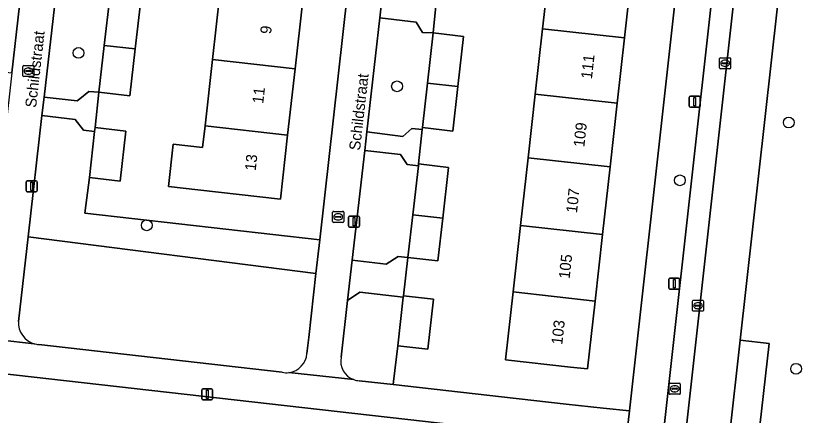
# Model space of a CAD drawing. Extents: x 161928 to 163071, y 386474 to 387428.
# Drawn here: x 162257.2 to 162328.8, y 387200.6 to 387236.8 of the extents above; entities that cross this region are included whole.
import ezdxf

# ---------------------------------------------------------------- set-up
doc = ezdxf.new("R2010")
doc.units = 0
for name, color, linetype in [('IMGEO_Berm_groen', 7, 'Continuous'), ('IMGEO_Boom', 7, 'Continuous'), ('IMGEO_Brandkraan', 7, 'Continuous'), ('IMGEO_Erf', 7, 'Continuous'), ('IMGEO_Groenvoorziening', 7, 'Continuous'), ('IMGEO_Kolk', 7, 'Continuous'), ('IMGEO_Lichtmast', 7, 'Continuous'), ('IMGEO_Openbare_ruimte_label', 7, 'Continuous'), ('IMGEO_Pand', 7, 'Continuous'), ('IMGEO_Pand_nummerreeks', 7, 'Continuous'), ('IMGEO_Parkeervlak_open', 7, 'Continuous'), ('IMGEO_Rijbaan_lokaal_open', 7, 'Continuous'), ('IMGEO_Rioolput', 7, 'Continuous'), ('IMGEO_Voetpad_open', 7, 'Continuous')]:
    doc.layers.add(name, color=color, linetype=linetype)

msp = doc.modelspace()

# ---------------------------------------------------------------- linework, layer by layer
at = {"layer": 'IMGEO_Berm_groen'}
msp.add_lwpolyline([(162328.957, 387261.15), (162328.575, 387257.733), (162322.961, 387207.382), (162325.571, 387207.091), (162323.545, 387189.2), (162320.968, 387189.478), (162316.222, 387146.882), (162320.587, 387146.404), (162327.389, 387145.669), (162329.167, 387161.695), (162326.579, 387161.986), (162328.574, 387179.838), (162331.156, 387179.573), (162335.944, 387222.428)], dxfattribs=at)
at = {"layer": 'IMGEO_Boom'}
for centre in [(162262.886, 387233.442), (162291.804, 387230.413), (162327.361, 387227.128), (162317.479, 387221.881), (162269.08, 387217.805), (162328.026, 387204.788)]:
    msp.add_circle(centre, 0.489, dxfattribs=at)
at = {"layer": 'IMGEO_Brandkraan'}
for p, q in [((162257.841, 387231.373), (162257.841, 387232.225)), ((162257.916, 387232.299), (162258.768, 387232.299)), ((162258.842, 387232.225), (162258.842, 387231.373)), ((162258.1, 387231.793), (162258.1, 387231.805)), ((162258.538, 387231.756), (162258.14, 387231.756)), ((162258.143, 387231.842), (162258.541, 387231.842)), ((162258.352, 387231.519), (162258.327, 387231.519)), ((162258.329, 387232.079), (162258.354, 387232.079)), ((162258.584, 387231.805), (162258.584, 387231.793)), ((162258.768, 387231.299), (162257.916, 387231.299)), ((162285.959, 387218.145), (162285.959, 387218.997)), ((162286.034, 387219.071), (162286.886, 387219.071)), ((162286.218, 387218.565), (162286.218, 387218.577)), ((162286.261, 387218.614), (162286.659, 387218.614)), ((162286.447, 387218.851), (162286.472, 387218.851)), ((162286.702, 387218.577), (162286.702, 387218.565)), ((162286.96, 387218.997), (162286.96, 387218.145)), ((162286.886, 387218.071), (162286.034, 387218.071)), ((162286.656, 387218.528), (162286.258, 387218.528)), ((162286.47, 387218.291), (162286.445, 387218.291))]:
    msp.add_line(p, q, dxfattribs=at)
for points in [[(162257.841, 387231.373), (162257.841, 387232.225)], [(162257.916, 387232.299), (162258.768, 387232.299)], [(162258.842, 387232.225), (162258.842, 387231.373)], [(162258.768, 387231.299), (162257.916, 387231.299)], [(162285.959, 387218.145), (162285.959, 387218.997)], [(162286.034, 387219.071), (162286.886, 387219.071)], [(162286.96, 387218.997), (162286.96, 387218.145)], [(162286.886, 387218.071), (162286.034, 387218.071)]]:
    msp.add_lwpolyline(points, dxfattribs=at)
for centre, radius, start, end in [((162257.918, 387232.223), 0.0765, 91.55205, 178.44795), ((162257.918, 387232.223), 0.0765, 91.55205, 178.44795), ((162258.766, 387232.223), 0.0765, 1.55205, 88.44795), ((162258.766, 387232.223), 0.0765, 1.55205, 88.44795), ((162258.14, 387231.802), 0.0403, 85.87752, 175.75265), ((162258.137, 387231.792), 0.0366, 178.93798, 274.71019), ((162258.541, 387231.799), 0.043, 264.86636, 352.45326), ((162258.545, 387231.804), 0.0386, 1.73085, 96.63898), ((162257.918, 387231.375), 0.0765, 181.55205, 268.44795), ((162257.918, 387231.375), 0.0765, 181.55205, 268.44795), ((162258.766, 387231.375), 0.0765, 271.55205, 358.44795), ((162258.766, 387231.375), 0.0765, 271.55205, 358.44795), ((162286.036, 387218.995), 0.0765, 91.55205, 178.44795), ((162286.036, 387218.995), 0.0765, 91.55205, 178.44795), ((162286.258, 387218.574), 0.0403, 85.87752, 175.75265), ((162286.255, 387218.564), 0.0366, 178.93798, 274.71019), ((162286.659, 387218.571), 0.043, 264.86636, 352.45326), ((162286.663, 387218.576), 0.0386, 1.73085, 96.63898), ((162286.884, 387218.995), 0.0765, 1.55205, 88.44795), ((162286.884, 387218.995), 0.0765, 1.55205, 88.44795), ((162286.036, 387218.147), 0.0765, 181.55205, 268.44795), ((162286.036, 387218.147), 0.0765, 181.55205, 268.44795), ((162286.884, 387218.147), 0.0765, 271.55205, 358.44795), ((162286.884, 387218.147), 0.0765, 271.55205, 358.44795)]:
    msp.add_arc(centre, radius, start, end, dxfattribs=at)
for centre, major_axis, ratio, start_param, end_param in [((162258.328, 387231.799), (-0.387, 0.002), 0.722429, 4.712389, 7.853982), ((162258.353, 387231.799), (-0.39, 0.002), 0.717154, 1.570796, 4.712389), ((162286.446, 387218.571), (-0.387, 0.002), 0.722429, 4.712389, 7.853982), ((162286.471, 387218.571), (-0.39, 0.002), 0.717154, 1.570796, 4.712389)]:
    msp.add_ellipse(centre, major_axis=major_axis, ratio=ratio, start_param=start_param, end_param=end_param, dxfattribs=at)
at = {"layer": 'IMGEO_Erf'}
for points in [[(162258.754, 387268.084), (162239.612, 387270.217), (162239.374, 387268.098), (162239.214, 387266.677), (162239.137, 387265.685), (162241.824, 387265.378), (162241.307, 387260.85), (162240.843, 387256.785), (162238.156, 387257.092), (162238.131, 387256.89), (162237.726, 387253.662), (162240.421, 387253.355), (162240.038, 387250), (162239.925, 387249.008), (162239.444, 387244.799), (162236.749, 387245.106), (162236.398, 387241.639), (162239.081, 387241.332), (162238.585, 387236.981), (162235.901, 387237.287), (162235.523, 387234.086), (162256.828, 387231.631), (162258.93, 387250), (162260.721, 387265.647)], [(162295.428, 387238.645), (162295.09, 387235.251), (162297.838, 387234.938), (162297.318, 387230.383), (162296.859, 387226.359), (162294.111, 387226.673), (162294.091, 387226.484), (162293.764, 387223.366), (162296.481, 387223.056), (162295.955, 387218.449), (162295.513, 387214.571), (162292.796, 387214.882), (162292.381, 387211.41), (162295.11, 387211.098), (162294.593, 387206.567), (162291.864, 387206.878), (162291.487, 387203.642), (162291.454, 387203.356), (162301.279, 387202.242), (162307.165, 387201.575), (162310.527, 387201.22), (162312.909, 387200.984), (162319.355, 387258.927)], [(162268.542, 387238.191), (162268.041, 387233.805), (162267.555, 387229.547), (162264.731, 387229.869), (162264.39, 387226.671), (162267.184, 387226.352), (162266.666, 387221.808), (162263.871, 387222.127), (162263.474, 387218.904), (162284.783, 387216.487), (162288.56, 387250)]]:
    msp.add_lwpolyline(points, dxfattribs=at)
for points in [[(162276.391, 387244.814), (162276.974, 387250), (162277.045, 387250.635), (162277.735, 387256.769), (162278.416, 387262.834), (162285.918, 387261.991), (162285.237, 387255.926), (162284.571, 387250), (162284.548, 387249.792), (162283.894, 387243.971), (162283.219, 387237.962), (162282.547, 387231.988), (162281.874, 387225.993), (162281.22, 387220.174), (162273.718, 387221.017), (162271.055, 387221.316), (162271.488, 387225.164), (162274.15, 387224.865), (162274.372, 387226.836), (162275.045, 387232.831), (162275.716, 387238.805)], [(162303.703, 387223.929), (162304.348, 387229.702), (162305.011, 387235.628), (162305.688, 387241.686), (162306.357, 387247.675), (162306.617, 387250), (162307.031, 387253.705), (162307.685, 387259.559), (162315.121, 387258.728), (162314.467, 387252.874), (162314.146, 387250), (162313.793, 387246.844), (162313.124, 387240.855), (162312.447, 387234.797), (162311.785, 387228.871), (162311.14, 387223.098), (162310.453, 387216.958), (162309.779, 387210.927), (162309.092, 387204.775), (162307.542, 387204.948), (162301.655, 387205.606), (162302.343, 387211.758), (162303.017, 387217.789)]]:
    msp.add_lwpolyline(points, close=True, dxfattribs=at)
at = {"layer": 'IMGEO_Groenvoorziening'}
for points in [[(162265.718, 387238.513), (162264.684, 387238.631), (162264.765, 387239.348), (162260.939, 387239.784), (162259.758, 387229.427), (162262.763, 387229.084), (162263.004, 387229.282), (162263.826, 387229.956), (162264.731, 387229.869), (162265.217, 387234.123)], [(162295.09, 387235.251), (162294.1, 387235.292), (162293.536, 387236.236), (162290.251, 387236.62), (162289.069, 387226.292), (162292.316, 387225.869), (162293.134, 387226.584), (162294.091, 387226.484), (162294.111, 387226.673), (162294.569, 387230.69)], [(162284.783, 387216.487), (162263.474, 387218.904), (162263.871, 387222.127), (162264.349, 387226.309), (162263.352, 387226.423), (162262.572, 387227.416), (162259.568, 387227.759), (162258.312, 387216.749), (162284.432, 387213.428)], [(162293.746, 387223.205), (162292.729, 387223.321), (162292.117, 387224.215), (162288.874, 387224.582), (162287.735, 387214.627), (162290.815, 387214.275), (162291.902, 387214.985), (162292.796, 387214.882), (162293.238, 387218.753)]]:
    msp.add_lwpolyline(points, close=True, dxfattribs=at)
for points in [[(162284.432, 387213.428), (162258.312, 387216.749), (162257.438, 387209.092)], [(162283.621, 387206.18), (162283.783, 387207.616), (162284.432, 387213.428)], [(162292.366, 387211.279), (162288.411, 387211.732), (162287.319, 387210.99), (162286.729, 387205.838)], [(162288.366, 387203.706), (162291.454, 387203.356), (162291.487, 387203.642), (162291.864, 387206.878), (162292.366, 387211.279)], [(162259.274, 387206.992), (162281.376, 387204.468)], [(162251.099, 387157.586), (162302.694, 387151.969), (162304.632, 387168.961), (162306.717, 387187.238), (162305.131, 387187.402), (162306.399, 387198.655), (162247.872, 387205.274)]]:
    msp.add_lwpolyline(points, dxfattribs=at)
for centre, radius, start, end in [((162259.408, 387208.962), 1.974, 176.2161, 254.13478), ((162259.412, 387208.979), 1.992, 254.14308, 266.01812), ((162281.749, 387206.307), 1.877, 276.92898, 356.11975), ((162288.455, 387205.469), 1.765, 167.92473, 250.71857), ((162281.75, 387206.314), 1.884, 258.54952, 276.86162), ((162288.461, 387205.497), 1.794, 250.82371, 266.95819)]:
    msp.add_arc(centre, radius, start, end, dxfattribs=at)
at = {"layer": 'IMGEO_Kolk'}
for p, q in [((162321.087, 387232.076), (162321.087, 387232.928)), ((162321.162, 387233.002), (162322.014, 387233.002)), ((162322.088, 387232.928), (162322.088, 387232.076)), ((162321.346, 387232.496), (162321.346, 387232.508)), ((162321.784, 387232.459), (162321.386, 387232.459)), ((162321.389, 387232.545), (162321.787, 387232.545)), ((162321.598, 387232.222), (162321.573, 387232.222)), ((162321.575, 387232.782), (162321.6, 387232.782)), ((162321.83, 387232.508), (162321.83, 387232.496)), ((162322.014, 387232.002), (162321.162, 387232.002)), ((162318.62, 387210.085), (162318.62, 387210.937)), ((162318.695, 387211.011), (162319.547, 387211.011)), ((162319.108, 387210.791), (162319.133, 387210.791)), ((162319.621, 387210.937), (162319.621, 387210.085)), ((162319.547, 387210.011), (162318.695, 387210.011)), ((162318.879, 387210.505), (162318.879, 387210.517)), ((162319.317, 387210.468), (162318.919, 387210.468)), ((162318.922, 387210.554), (162319.32, 387210.554)), ((162319.131, 387210.231), (162319.106, 387210.231)), ((162319.363, 387210.517), (162319.363, 387210.505))]:
    msp.add_line(p, q, dxfattribs=at)
for points in [[(162321.087, 387232.076), (162321.087, 387232.928)], [(162321.162, 387233.002), (162322.014, 387233.002)], [(162322.088, 387232.928), (162322.088, 387232.076)], [(162322.014, 387232.002), (162321.162, 387232.002)], [(162318.62, 387210.085), (162318.62, 387210.937)], [(162318.695, 387211.011), (162319.547, 387211.011)], [(162319.621, 387210.937), (162319.621, 387210.085)], [(162319.547, 387210.011), (162318.695, 387210.011)]]:
    msp.add_lwpolyline(points, dxfattribs=at)
for centre, radius, start, end in [((162321.164, 387232.926), 0.0765, 91.55205, 178.44795), ((162321.164, 387232.926), 0.0765, 91.55205, 178.44795), ((162322.012, 387232.926), 0.0765, 1.55205, 88.44795), ((162322.012, 387232.926), 0.0765, 1.55205, 88.44795), ((162321.386, 387232.505), 0.0403, 85.87752, 175.75265), ((162321.383, 387232.495), 0.0366, 178.93798, 274.71019), ((162321.787, 387232.502), 0.043, 264.86636, 352.45326), ((162321.791, 387232.507), 0.0386, 1.73085, 96.63898), ((162321.164, 387232.078), 0.0765, 181.55205, 268.44795), ((162321.164, 387232.078), 0.0765, 181.55205, 268.44795), ((162322.012, 387232.078), 0.0765, 271.55205, 358.44795), ((162322.012, 387232.078), 0.0765, 271.55205, 358.44795), ((162318.697, 387210.935), 0.0765, 91.55205, 178.44795), ((162318.697, 387210.935), 0.0765, 91.55205, 178.44795), ((162319.545, 387210.935), 0.0765, 1.55205, 88.44795), ((162319.545, 387210.935), 0.0765, 1.55205, 88.44795), ((162318.697, 387210.087), 0.0765, 181.55205, 268.44795), ((162318.697, 387210.087), 0.0765, 181.55205, 268.44795), ((162318.919, 387210.514), 0.0403, 85.87752, 175.75265), ((162318.916, 387210.504), 0.0366, 178.93798, 274.71019), ((162319.32, 387210.511), 0.043, 264.86636, 352.45326), ((162319.324, 387210.516), 0.0386, 1.73085, 96.63898), ((162319.545, 387210.087), 0.0765, 271.55205, 358.44795), ((162319.545, 387210.087), 0.0765, 271.55205, 358.44795)]:
    msp.add_arc(centre, radius, start, end, dxfattribs=at)
for centre, major_axis, ratio, start_param, end_param in [((162321.574, 387232.502), (-0.387, 0.002), 0.722429, 4.712389, 7.853982), ((162321.599, 387232.502), (-0.39, 0.002), 0.717154, 1.570796, 4.712389), ((162319.107, 387210.511), (-0.387, 0.002), 0.722429, 4.712389, 7.853982), ((162319.132, 387210.511), (-0.39, 0.002), 0.717154, 1.570796, 4.712389)]:
    msp.add_ellipse(centre, major_axis=major_axis, ratio=ratio, start_param=start_param, end_param=end_param, dxfattribs=at)
at = {"layer": 'IMGEO_Lichtmast'}
for p, q in [((162318.33, 387228.613), (162318.33, 387229.413)), ((162318.33, 387229.413), (162318.33, 387228.613)), ((162318.43, 387229.513), (162319.22, 387229.513)), ((162319.22, 387229.513), (162318.43, 387229.513)), ((162319.32, 387229.413), (162319.32, 387228.613)), ((162319.32, 387228.613), (162319.32, 387229.413)), ((162319.22, 387228.513), (162318.43, 387228.513)), ((162318.43, 387228.513), (162319.22, 387228.513)), ((162258.137, 387220.951), (162258.137, 387221.751)), ((162258.137, 387221.751), (162258.137, 387220.951)), ((162258.237, 387221.851), (162259.027, 387221.851)), ((162259.027, 387221.851), (162258.237, 387221.851)), ((162259.127, 387221.751), (162259.127, 387220.951)), ((162259.127, 387220.951), (162259.127, 387221.751)), ((162259.027, 387220.851), (162258.237, 387220.851)), ((162258.237, 387220.851), (162259.027, 387220.851)), ((162287.497, 387218.642), (162288.287, 387218.642)), ((162288.287, 387218.642), (162287.497, 387218.642)), ((162287.397, 387217.742), (162287.397, 387218.542)), ((162287.397, 387218.542), (162287.397, 387217.742)), ((162288.387, 387218.542), (162288.387, 387217.742)), ((162288.387, 387217.742), (162288.387, 387218.542)), ((162288.287, 387217.642), (162287.497, 387217.642)), ((162287.497, 387217.642), (162288.287, 387217.642)), ((162316.468, 387212.115), (162316.468, 387212.915)), ((162316.468, 387212.915), (162316.468, 387212.115)), ((162316.568, 387213.015), (162317.358, 387213.015)), ((162317.358, 387213.015), (162316.568, 387213.015)), ((162317.458, 387212.915), (162317.458, 387212.115)), ((162317.458, 387212.115), (162317.458, 387212.915)), ((162317.358, 387212.015), (162316.568, 387212.015)), ((162316.568, 387212.015), (162317.358, 387212.015)), ((162274.073, 387202.075), (162274.073, 387202.875)), ((162274.073, 387202.875), (162274.073, 387202.075)), ((162274.173, 387202.975), (162274.963, 387202.975)), ((162274.963, 387202.975), (162274.173, 387202.975)), ((162275.063, 387202.875), (162275.063, 387202.075)), ((162275.063, 387202.075), (162275.063, 387202.875)), ((162274.963, 387201.975), (162274.173, 387201.975)), ((162274.173, 387201.975), (162274.963, 387201.975))]:
    msp.add_line(p, q, dxfattribs=at)
for points in [[(162318.75, 387229.388), (162318.9, 387229.388), (162318.9, 387228.638), (162318.75, 387228.638), (162318.75, 387229.388)], [(162258.557, 387221.726), (162258.707, 387221.726), (162258.707, 387220.976), (162258.557, 387220.976), (162258.557, 387221.726)], [(162287.817, 387218.517), (162287.967, 387218.517), (162287.967, 387217.767), (162287.817, 387217.767), (162287.817, 387218.517)], [(162316.888, 387212.89), (162317.038, 387212.89), (162317.038, 387212.14), (162316.888, 387212.14), (162316.888, 387212.89)], [(162274.493, 387202.85), (162274.643, 387202.85), (162274.643, 387202.1), (162274.493, 387202.1), (162274.493, 387202.85)]]:
    msp.add_lwpolyline(points, dxfattribs=at)
for centre, start, end in [((162318.43, 387229.413), 90, 180), ((162318.43, 387229.413), 90, 180), ((162319.22, 387229.413), 0, 90), ((162319.22, 387229.413), 360, 90), ((162318.43, 387228.613), 180, 270), ((162318.43, 387228.613), 180, 270), ((162319.22, 387228.613), 270, 0), ((162319.22, 387228.613), 270, 0), ((162258.237, 387221.751), 90, 180), ((162258.237, 387221.751), 90, 180), ((162259.027, 387221.751), 0, 90), ((162259.027, 387221.751), 360, 90), ((162258.237, 387220.951), 180, 270), ((162258.237, 387220.951), 180, 270), ((162259.027, 387220.951), 270, 0), ((162259.027, 387220.951), 270, 0), ((162287.497, 387218.542), 90, 180), ((162287.497, 387218.542), 90, 180), ((162288.287, 387218.542), 0, 90), ((162288.287, 387218.542), 360, 90), ((162287.497, 387217.742), 180, 270), ((162287.497, 387217.742), 180, 270), ((162288.287, 387217.742), 270, 0), ((162288.287, 387217.742), 270, 0), ((162316.568, 387212.915), 90, 180), ((162316.568, 387212.915), 90, 180), ((162317.358, 387212.915), 0, 90), ((162317.358, 387212.915), 360, 90), ((162316.568, 387212.115), 180, 270), ((162316.568, 387212.115), 180, 270), ((162317.358, 387212.115), 270, 0), ((162317.358, 387212.115), 270, 0), ((162274.173, 387202.875), 90, 180), ((162274.173, 387202.875), 90, 180), ((162274.963, 387202.875), 0, 90), ((162274.963, 387202.875), 360, 90), ((162274.173, 387202.075), 180, 270), ((162274.173, 387202.075), 180, 270), ((162274.963, 387202.075), 270, 0), ((162274.963, 387202.075), 270, 0)]:
    msp.add_arc(centre, 0.1, start, end, dxfattribs=at)
at = {"layer": 'IMGEO_Pand'}
for points in [[(162305.688, 387241.686), (162305.011, 387235.628), (162312.447, 387234.797), (162313.124, 387240.855)], [(162282.547, 387231.988), (162283.219, 387237.962), (162275.716, 387238.805), (162275.045, 387232.831)], [(162265.217, 387234.123), (162268.041, 387233.805), (162268.542, 387238.191), (162265.718, 387238.513)], [(162294.569, 387230.69), (162297.318, 387230.383), (162297.838, 387234.938), (162295.09, 387235.251)], [(162305.011, 387235.628), (162304.348, 387229.702), (162311.785, 387228.871), (162312.447, 387234.797)], [(162264.731, 387229.869), (162267.555, 387229.547), (162268.041, 387233.805), (162265.217, 387234.123)], [(162281.874, 387225.993), (162282.547, 387231.988), (162275.045, 387232.831), (162274.372, 387226.836)], [(162294.111, 387226.673), (162296.859, 387226.359), (162297.318, 387230.383), (162294.569, 387230.69)], [(162311.14, 387223.098), (162311.785, 387228.871), (162304.348, 387229.702), (162303.703, 387223.929)], [(162267.184, 387226.352), (162264.39, 387226.671), (162264.349, 387226.309), (162263.871, 387222.127), (162266.666, 387221.808)], [(162281.874, 387225.993), (162274.372, 387226.836), (162274.15, 387224.865), (162271.488, 387225.164), (162271.055, 387221.316), (162273.718, 387221.017), (162281.22, 387220.174)], [(162310.453, 387216.958), (162311.14, 387223.098), (162303.703, 387223.929), (162303.017, 387217.789)], [(162296.481, 387223.056), (162293.764, 387223.366), (162293.746, 387223.205), (162293.238, 387218.753), (162295.955, 387218.449)], [(162292.796, 387214.882), (162295.513, 387214.571), (162295.955, 387218.449), (162293.238, 387218.753)], [(162309.779, 387210.927), (162310.453, 387216.958), (162303.017, 387217.789), (162302.343, 387211.758)], [(162292.366, 387211.279), (162291.864, 387206.878), (162294.593, 387206.567), (162295.11, 387211.098), (162292.381, 387211.41)], [(162309.779, 387210.927), (162302.343, 387211.758), (162301.655, 387205.606), (162307.542, 387204.948), (162309.092, 387204.775)]]:
    msp.add_lwpolyline(points, close=True, dxfattribs=at)
at = {"layer": 'IMGEO_Parkeervlak_open'}
for points in [[(162314.527, 387167.729), (162324.485, 387257.3)], [(162322.385, 387256.373), (162312.674, 387169.139)]]:
    msp.add_lwpolyline(points, dxfattribs=at)
msp.add_lwpolyline([(162320.968, 387189.478), (162323.545, 387189.2), (162325.571, 387207.091), (162322.961, 387207.382)], close=True, dxfattribs=at)
at = {"layer": 'IMGEO_Rijbaan_lokaal_open'}
msp.add_lwpolyline([(162314.145, 387128.5), (162315.714, 387142.532), (162315.978, 387144.787), (162316.222, 387146.882), (162320.968, 387189.478), (162322.961, 387207.382), (162328.575, 387257.733), (162324.595, 387258.179), (162324.485, 387257.3), (162314.527, 387167.729), (162311.851, 387143.8), (162310.201, 387129.087), (162309.861, 387125.998), (162300.517, 387042.959), (162300.407, 387041.864)], dxfattribs=at)
at = {"layer": 'IMGEO_Rioolput'}
for p, q in [((162316.513, 387202.549), (162316.513, 387203.401)), ((162316.588, 387203.475), (162317.44, 387203.475)), ((162316.772, 387202.969), (162316.772, 387202.981)), ((162317.21, 387202.932), (162316.812, 387202.932)), ((162316.815, 387203.018), (162317.213, 387203.018)), ((162317.001, 387203.255), (162317.026, 387203.255)), ((162317.256, 387202.981), (162317.256, 387202.969)), ((162317.514, 387203.401), (162317.514, 387202.549)), ((162317.44, 387202.475), (162316.588, 387202.475)), ((162317.024, 387202.695), (162316.999, 387202.695))]:
    msp.add_line(p, q, dxfattribs=at)
for points in [[(162316.513, 387202.549), (162316.513, 387203.401)], [(162316.588, 387203.475), (162317.44, 387203.475)], [(162317.514, 387203.401), (162317.514, 387202.549)], [(162317.44, 387202.475), (162316.588, 387202.475)]]:
    msp.add_lwpolyline(points, dxfattribs=at)
for centre, radius, start, end in [((162316.59, 387203.399), 0.0765, 91.55205, 178.44795), ((162316.59, 387203.399), 0.0765, 91.55205, 178.44795), ((162316.812, 387202.978), 0.0403, 85.87752, 175.75265), ((162316.809, 387202.968), 0.0366, 178.93798, 274.71019), ((162317.213, 387202.975), 0.043, 264.86636, 352.45326), ((162317.217, 387202.98), 0.0386, 1.73085, 96.63898), ((162317.438, 387203.399), 0.0765, 1.55205, 88.44795), ((162317.438, 387203.399), 0.0765, 1.55205, 88.44795), ((162316.59, 387202.551), 0.0765, 181.55205, 268.44795), ((162316.59, 387202.551), 0.0765, 181.55205, 268.44795), ((162317.438, 387202.551), 0.0765, 271.55205, 358.44795), ((162317.438, 387202.551), 0.0765, 271.55205, 358.44795)]:
    msp.add_arc(centre, radius, start, end, dxfattribs=at)
for centre, major_axis, ratio, start_param, end_param in [((162317, 387202.975), (-0.387, 0.002), 0.722429, 4.712389, 7.853982), ((162317.025, 387202.975), (-0.39, 0.002), 0.717154, 1.570796, 4.712389)]:
    msp.add_ellipse(centre, major_axis=major_axis, ratio=ratio, start_param=start_param, end_param=end_param, dxfattribs=at)
at = {"layer": 'IMGEO_Voetpad_open'}
for points in [[(162259.568, 387227.759), (162259.758, 387229.427), (162260.939, 387239.784), (162261.124, 387241.404), (162262.284, 387251.597), (162262.481, 387253.324), (162263.561, 387262.881), (162263.688, 387264.004), (162263.897, 387265.849)], [(162260.721, 387265.647), (162258.93, 387250), (162256.828, 387231.631), (162254.326, 387209.454)], [(162289.977, 387262.576), (162288.56, 387250), (162284.783, 387216.487), (162284.432, 387213.428), (162283.783, 387207.616), (162283.621, 387206.18)], [(162288.874, 387224.582), (162289.069, 387226.292), (162290.251, 387236.62), (162290.436, 387238.233), (162291.605, 387248.45), (162291.782, 387250), (162292.838, 387259.517), (162292.957, 387260.587), (162293.162, 387262.437)], [(162319.355, 387258.927), (162312.909, 387200.984), (162312.357, 387196.239), (162309.272, 387168.767), (162307.918, 387156.711), (162305.824, 387156.934), (162305.249, 387151.876), (162307.337, 387151.653), (162306.809, 387146.718)], [(162312.674, 387169.139), (162322.385, 387256.373)], [(162257.438, 387209.092), (162258.312, 387216.749), (162259.568, 387227.759)], [(162286.729, 387205.838), (162287.319, 387210.99), (162287.735, 387214.627), (162288.874, 387224.582)], [(162216.096, 387213.189), (162215.267, 387206.602), (162215.312, 387206.818), (162215.375, 387207.029), (162215.458, 387207.234), (162215.558, 387207.431), (162215.675, 387207.617), (162215.808, 387207.793), (162215.957, 387207.956), (162216.12, 387208.105), (162216.295, 387208.239), (162216.482, 387208.357), (162216.678, 387208.457), (162216.882, 387208.54), (162217.093, 387208.604), (162217.309, 387208.649), (162217.529, 387208.674), (162217.749, 387208.68), (162229.328, 387207.371), (162247.872, 387205.274), (162306.399, 387198.655), (162310.219, 387198.245), (162310.773, 387198.18)], [(162258.868, 387207.063), (162252.488, 387207.786)], [(162252.488, 387207.786), (162258.868, 387207.063)], [(162281.376, 387204.468), (162259.274, 387206.992)], [(162287.872, 387203.803), (162281.975, 387204.444)], [(162281.975, 387204.444), (162287.872, 387203.803)], [(162312.357, 387196.239), (162312.909, 387200.984), (162310.527, 387201.22), (162307.165, 387201.575), (162301.279, 387202.242), (162291.454, 387203.356), (162288.366, 387203.706)]]:
    msp.add_lwpolyline(points, dxfattribs=at)
for points in [[(162295.428, 387238.645), (162294.557, 387238.718), (162293.89, 387237.854), (162290.436, 387238.233), (162290.251, 387236.62), (162293.536, 387236.236), (162294.1, 387235.292), (162295.09, 387235.251)], [(162264.731, 387229.869), (162263.826, 387229.956), (162263.004, 387229.282), (162262.763, 387229.084), (162259.758, 387229.427), (162259.568, 387227.759), (162262.572, 387227.416), (162263.352, 387226.423), (162264.349, 387226.309), (162264.39, 387226.671)], [(162294.091, 387226.484), (162293.134, 387226.584), (162292.316, 387225.869), (162289.069, 387226.292), (162288.874, 387224.582), (162292.117, 387224.215), (162292.729, 387223.321), (162293.746, 387223.205), (162293.764, 387223.366)], [(162287.319, 387210.99), (162288.411, 387211.732), (162292.366, 387211.279), (162292.381, 387211.41), (162292.796, 387214.882), (162291.902, 387214.985), (162290.815, 387214.275), (162287.735, 387214.627)]]:
    msp.add_lwpolyline(points, close=True, dxfattribs=at)
for centre, radius, start, end in [((162259.408, 387208.962), 1.974, 176.2161, 254.13478), ((162259.412, 387208.979), 1.992, 254.14308, 266.01812), ((162281.749, 387206.307), 1.877, 276.92898, 356.11975), ((162288.455, 387205.469), 1.765, 167.92473, 250.71857), ((162281.75, 387206.314), 1.884, 258.54952, 276.86162), ((162288.461, 387205.497), 1.794, 250.82371, 266.95819)]:
    msp.add_arc(centre, radius, start, end, dxfattribs=at)

# ---------------------------------------------------------------- texts
at = {"layer": 'IMGEO_Openbare_ruimte_label'}
for rotation, p in [(83.57125, (162259.036, 387228.432)), (83.51434, (162288.438, 387224.553))]:
    msp.add_text('Schildstraat', height=1, rotation=rotation, dxfattribs=at).set_placement(p)
at = {"layer": 'IMGEO_Pand_nummerreeks'}
for s, rotation, p in [('9', 83.58989, (162280.363, 387235.116)), ('111', 83.62391, (162309.492, 387231.038)), ('11', 83.58989, (162279.653, 387228.799)), ('109', 83.62391, (162308.801, 387224.857)), ('13', 83.58881, (162278.969, 387222.712)), ('107', 83.62391, (162308.133, 387218.881)), ('105', 83.62391, (162307.465, 387212.904)), ('103', 83.62391, (162306.797, 387206.928))]:
    msp.add_text(s, height=1, rotation=rotation, dxfattribs=at).set_placement(p)

doc.saveas('drawing.dxf')
